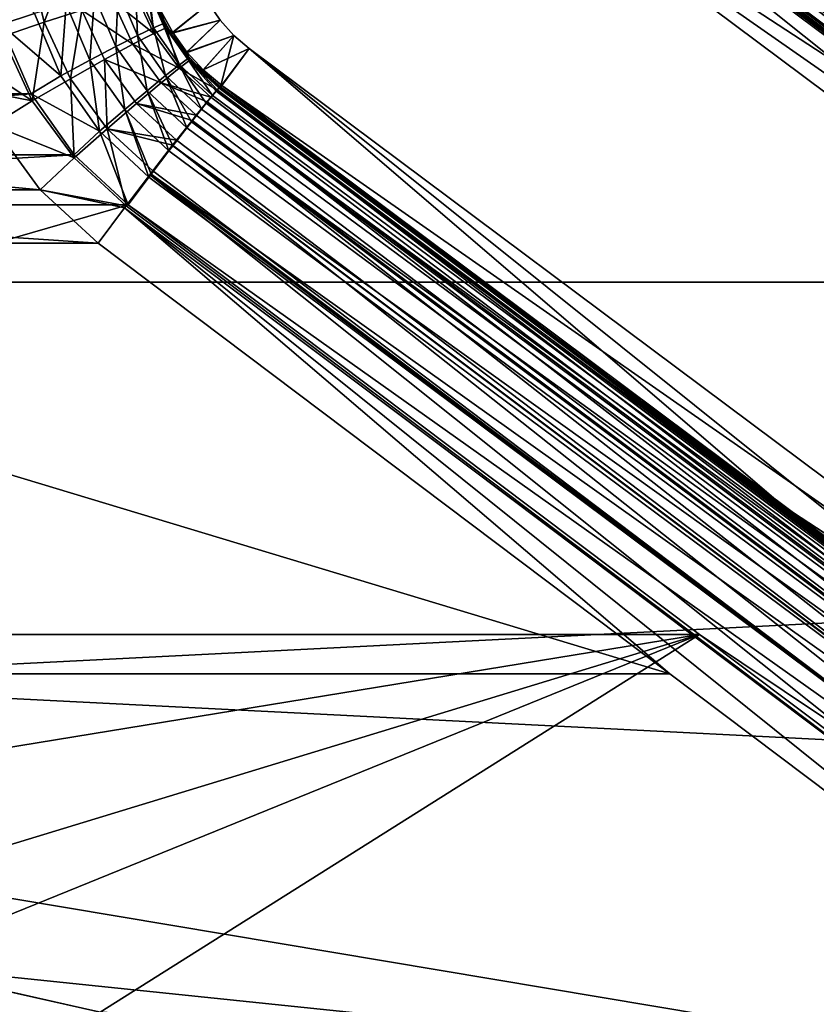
# Model space of a CAD drawing. Header units: metres. Extents: x -109 to 109, y -63 to 140.
# Tile 287 of 480: x 3 to 11, y 44 to 54. Entities that reach past the tile are written whole.
import ezdxf

# ---------------------------------------------------------------- set-up
doc = ezdxf.new("R2010")
doc.units = ezdxf.units.M
doc.layers.add('solid_502308_SW0001', color=7, linetype='CONTINUOUS')

msp = doc.modelspace()

# ---------------------------------------------------------------- linework, layer by layer
at = {"layer": 'solid_502308_SW0001'}
for points in [[(-76.5, 51.408573, 18.0905), (76.5, 51.408573, 18.0905), (70.599335, 58.754673, 17.727995)], [(-70.599335, 58.754673, 17.727995), (-76.5, 51.408573, 18.0905), (70.599335, 58.754673, 17.727995)], [(-76.5, 51.408573, -18.0905), (-70.59935, 58.754658, -17.727995), (76.5, 51.408573, -18.0905)], [(-70.59935, 58.754658, -17.727995), (70.599335, 58.754677, -17.727993), (76.5, 51.408573, -18.0905)], [(19.789139, 49.381016, 14.702817), (8.582891, 57.786213, 14.330325), (8.853182, 58.150112, 14.359351)], [(14.453275, 53.944729, 14.585856), (8.853182, 58.150112, 14.359351), (56.696327, 53.967594, 14.584815)], [(14.453275, 53.944729, 14.585856), (19.789139, 49.381016, 14.702817), (8.853182, 58.150112, 14.359351)], [(19.538076, 49.040375, 14.566812), (8.329285, 57.437561, 14.201545), (8.582891, 57.786213, 14.330325)], [(14.164837, 53.533112, -14.604239), (8.564799, 57.730358, -14.385128), (8.362655, 57.457596, -14.362996)], [(14.164837, 53.533112, -14.604239), (56.299866, 57.472225, -14.400631), (8.564799, 57.730358, -14.385128)], [(19.789139, 49.381016, 14.702817), (19.538076, 49.040375, 14.566812), (8.582891, 57.786213, 14.330325)], [(19.312433, 48.731293, 14.340716), (8.10117, 57.117279, 13.978449), (8.325499, 57.432304, 14.19877)], [(19.312433, 48.731293, 14.340716), (8.325499, 57.432304, 14.19877), (8.329285, 57.437561, 14.201545)], [(19.538076, 49.040375, 14.566812), (19.312433, 48.731293, 14.340716), (8.329285, 57.437561, 14.201545)], [(8.362655, 57.457596, -14.362996), (8.330672, 57.414001, -14.352202), (19.534643, 49.022923, -14.711418)], [(8.362655, 57.457596, -14.362996), (19.534643, 49.022923, -14.711418), (19.764906, 49.332787, -14.753291)], [(14.164837, 53.533112, -14.604239), (8.362655, 57.457596, -14.362996), (19.764906, 49.332787, -14.753291)], [(8.330672, 57.414001, -14.352202), (8.169797, 57.192661, -14.264157), (19.534643, 49.022923, -14.711418)], [(8.169797, 57.192661, -14.264157), (8.112776, 57.113289, -14.217761), (19.319811, 48.731102, -14.571862)], [(8.169797, 57.192661, -14.264157), (19.319811, 48.731102, -14.571862), (19.534643, 49.022923, -14.711418)], [(19.123381, 48.469009, 14.0357), (7.911457, 56.843437, 13.672818), (8.095629, 57.109394, 13.971393)], [(8.112776, 57.113289, -14.217761), (7.997506, 56.951, -14.093657), (19.319811, 48.731102, -14.571862)], [(19.123381, 48.469009, 14.0357), (8.095629, 57.109394, 13.971393), (8.10117, 57.117279, 13.978449)], [(19.312433, 48.731293, 14.340716), (19.123381, 48.469009, 14.0357), (8.10117, 57.117279, 13.978449)], [(7.997506, 56.951, -14.093657), (7.926216, 56.849068, -13.991126), (19.134809, 48.476875, -14.343977)], [(7.997506, 56.951, -14.093657), (19.134809, 48.476875, -14.343977), (19.319811, 48.731102, -14.571862)], [(7.926216, 56.849068, -13.991126), (7.854754, 56.745193, -13.860374), (19.134809, 48.476875, -14.343977)], [(18.980259, 48.266487, 13.666827), (7.769842, 56.630028, 13.300267), (7.905282, 56.834347, 13.660063)], [(18.980259, 48.266487, 13.666827), (7.905282, 56.834347, 13.660063), (7.911457, 56.843437, 13.672818)], [(19.123381, 48.469009, 14.0357), (18.980259, 48.266487, 13.666827), (7.911457, 56.843437, 13.672818)], [(7.854754, 56.745193, -13.860374), (7.783926, 56.639652, -13.688007), (18.992033, 48.277287, -14.043034)], [(7.854754, 56.745193, -13.860374), (18.992033, 48.277287, -14.043034), (19.134809, 48.476875, -14.343977)], [(18.890129, 48.133732, 13.252317), (7.683551, 56.487968, 12.879834), (7.764394, 56.621513, 13.281034)], [(7.748973, 56.585964, -13.576454), (7.69577, 56.499565, -13.32942), (18.901052, 48.145702, -13.689201)], [(7.783926, 56.639652, -13.688007), (7.748973, 56.585964, -13.576454), (18.992033, 48.277287, -14.043034)], [(7.748973, 56.585964, -13.576454), (18.901052, 48.145702, -13.689201), (18.992033, 48.277287, -14.043034)], [(18.890129, 48.133732, 13.252317), (7.764394, 56.621513, 13.281034), (7.769842, 56.630028, 13.300267)], [(18.980259, 48.266487, 13.666827), (18.890129, 48.133732, 13.252317), (7.769842, 56.630028, 13.300267)], [(7.680307, 56.482018, 12.85409), (13.257396, 52.2523, 12.657722), (7.657262, 56.424324, 12.433014)], [(7.68567, 56.481598, -13.25668), (7.66786, 56.438515, -12.940222), (13.267894, 52.266266, -13.158028)], [(7.683551, 56.487968, 12.879834), (18.857655, 48.077141, 12.812648), (7.680307, 56.482018, 12.85409)], [(7.680307, 56.482018, 12.85409), (18.857655, 48.077141, 12.812648), (13.257396, 52.2523, 12.657722)], [(18.890129, 48.133732, 13.252317), (18.857655, 48.077141, 12.812648), (7.683551, 56.487968, 12.879834)], [(7.69577, 56.499565, -13.32942), (7.68567, 56.481598, -13.25668), (18.901052, 48.145702, -13.689201)], [(7.68567, 56.481598, -13.25668), (13.267894, 52.266266, -13.158028), (18.867966, 48.09095, -13.306192)], [(7.68567, 56.481598, -13.25668), (18.867966, 48.09095, -13.306192), (18.901052, 48.145702, -13.689201)], [(7.66786, 56.438515, -12.940222), (7.397487, 56.076443), (18.589947, 47.718636)], [(7.397487, 56.076443), (7.657262, 56.424324, 12.433014), (13.257396, 52.2523, 12.657722)], [(13.267894, 52.266266, -13.158028), (7.66786, 56.438515, -12.940222), (18.589947, 47.718636)], [(7.397487, 56.076443), (18.857655, 48.077141, 12.812648), (18.589947, 47.718636)], [(7.397487, 56.076443), (13.257396, 52.2523, 12.657722), (18.857655, 48.077141, 12.812648)], [(3.521867, 54.010803, -14.544238), (3.058606, 54.620502, -14.554213), (3.201521, 53.904427, -14.587686)], [(3.21188, 53.790867, 14.541221), (3.048415, 54.458591, 14.510328), (3.474437, 54.513046, 14.354293)], [(3.21188, 53.790867, 14.541221), (3.474437, 54.513046, 14.354293), (3.617764, 53.927372, 14.381738)], [(3.617764, 53.927372, 14.381738), (3.474437, 54.513046, 14.354293), (3.854899, 54.556515, 14.104962)], [(3.617764, 53.927372, 14.381738), (3.854899, 54.556515, 14.104962), (3.980233, 54.044449, 14.129312)], [(4.502038, 54.276409, -13.69353), (4.333084, 54.237362, -13.98863), (4.519812, 53.799843, -14.009109)], [(4.603146, 54.292976, -13.366945), (4.502038, 54.276409, -13.69353), (4.674207, 53.873569, -13.712665)], [(4.674207, 53.873569, -13.712665), (4.502038, 54.276409, -13.69353), (4.519812, 53.799843, -14.009109)], [(4.766597, 53.911285, -13.385258), (4.645193, 54.244087, -13.144969), (4.603146, 54.292976, -13.366945)], [(4.766597, 53.911285, -13.385258), (4.603146, 54.292976, -13.366945), (4.674207, 53.873569, -13.712665)], [(4.333084, 54.237362, -13.98863), (4.10508, 54.17786, -14.23688), (4.311452, 53.693947, -14.259157)], [(4.280381, 54.135948, 13.797122), (4.502539, 54.19709, 13.402511), (4.678481, 53.819363, 13.420853)], [(4.519812, 53.799843, -14.009109), (4.333084, 54.237362, -13.98863), (4.311452, 53.693947, -14.259157)], [(4.678481, 53.819363, 13.420853), (4.502539, 54.19709, 13.402511), (4.635136, 54.224613, 12.966082)], [(4.799432, 53.87299, 12.98347), (4.635136, 54.224613, 12.966082), (4.748703, 54.032841, 12.688012)], [(4.678481, 53.819363, 13.420853), (4.635136, 54.224613, 12.966082), (4.799432, 53.87299, 12.98347)], [(4.766597, 53.911285, -13.385258), (4.734039, 54.025135, -13.162059), (4.645193, 54.244087, -13.144969)], [(3.829898, 54.101006, -14.425354), (3.521867, 54.010803, -14.544238), (3.77848, 53.409084, -14.571075)], [(4.059977, 53.561394, -14.449788), (3.829898, 54.101006, -14.425354), (3.77848, 53.409084, -14.571075)], [(4.10508, 54.17786, -14.23688), (3.829898, 54.101006, -14.425354), (4.059977, 53.561394, -14.449788)], [(3.980233, 54.044449, 14.129312), (4.280381, 54.135948, 13.797122), (4.475863, 53.715412, 13.817021)], [(4.311452, 53.693947, -14.259157), (4.10508, 54.17786, -14.23688), (4.059977, 53.561394, -14.449788)], [(4.475863, 53.715412, 13.817021), (4.280381, 54.135948, 13.797122), (4.678481, 53.819363, 13.420853)], [(4.734039, 54.025135, -13.162059), (4.848529, 53.818665, -13.177606), (5.210937, 54.107544)], [(5.210937, 54.107544), (4.862113, 53.828033, 12.7054), (4.748703, 54.032841, 12.688012)], [(4.848529, 53.818665, -13.177606), (5.321903, 53.946075), (5.210937, 54.107544)], [(5.210937, 54.107544), (5.321903, 53.946075), (4.862113, 53.828033, 12.7054)], [(3.77848, 53.409084, -14.571075), (3.521867, 54.010803, -14.544238), (3.201521, 53.904427, -14.587686)], [(3.871524, 53.38081, 14.406211), (3.617764, 53.927372, 14.381738), (3.980233, 54.044449, 14.129312)], [(3.871524, 53.38081, 14.406211), (3.980233, 54.044449, 14.129312), (4.202114, 53.566639, 14.151291)], [(4.202114, 53.566639, 14.151291), (3.980233, 54.044449, 14.129312), (4.475863, 53.715412, 13.817021)], [(4.766597, 53.911285, -13.385258), (4.848529, 53.818665, -13.177606), (4.734039, 54.025135, -13.162059)], [(4.799432, 53.87299, 12.98347), (4.748703, 54.032841, 12.688012), (4.862113, 53.828033, 12.7054)], [(-3.489862, 53.234451, -14.617156), (3.489862, 53.234451, -14.617156), (3.201521, 53.904427, -14.587686)], [(3.77848, 53.409084, -14.571075), (3.201521, 53.904427, -14.587686), (3.489862, 53.234451, -14.617156)], [(3.501326, 53.167667, 14.568474), (3.21188, 53.790867, 14.541221), (3.617764, 53.927372, 14.381738)], [(3.501326, 53.167667, 14.568474), (3.617764, 53.927372, 14.381738), (3.871524, 53.38081, 14.406211)], [(4.766597, 53.911285, -13.385258), (4.674207, 53.873569, -13.712665), (4.926532, 53.514935, -13.729429)], [(5.006206, 53.571453, -13.401386), (4.848529, 53.818665, -13.177606), (4.766597, 53.911285, -13.385258)], [(5.006206, 53.571453, -13.401386), (4.766597, 53.911285, -13.385258), (4.926532, 53.514935, -13.729429)], [(4.848529, 53.818665, -13.177606), (4.98698, 53.627586, -13.191526), (5.321903, 53.946075)], [(5.321903, 53.946075), (4.999265, 53.638523, 12.72087), (4.862113, 53.828033, 12.7054)], [(4.98698, 53.627586, -13.191526), (5.453389, 53.800037), (5.321903, 53.946075)], [(5.321903, 53.946075), (5.453389, 53.800037), (4.999265, 53.638523, 12.72087)], [(4.519812, 53.799843, -14.009109), (4.311452, 53.693947, -14.259157), (4.613746, 53.263191, -14.278346)], [(4.475863, 53.715412, 13.817021), (4.678481, 53.819363, 13.420853), (4.924298, 53.4832, 13.43705)], [(4.674207, 53.873569, -13.712665), (4.519812, 53.799843, -14.009109), (4.793401, 53.410362, -14.026912)], [(4.793401, 53.410362, -14.026912), (4.519812, 53.799843, -14.009109), (4.613746, 53.263191, -14.278346)], [(4.926532, 53.514935, -13.729429), (4.674207, 53.873569, -13.712665), (4.793401, 53.410362, -14.026912)], [(4.924298, 53.4832, 13.43705), (4.678481, 53.819363, 13.420853), (4.799432, 53.87299, 12.98347)], [(4.799432, 53.87299, 12.98347), (4.862113, 53.828033, 12.7054), (4.999265, 53.638523, 12.72087)], [(5.028962, 53.560089, 12.998938), (4.799432, 53.87299, 12.98347), (4.999265, 53.638523, 12.72087)], [(4.924298, 53.4832, 13.43705), (4.799432, 53.87299, 12.98347), (5.028962, 53.560089, 12.998938)], [(5.006206, 53.571453, -13.401386), (4.98698, 53.627586, -13.191526), (4.848529, 53.818665, -13.177606)], [(4.98698, 53.627586, -13.191526), (5.147227, 53.454754, -13.203749), (5.453389, 53.800037)], [(5.453389, 53.800037), (5.158091, 53.467041, 12.734366), (4.999265, 53.638523, 12.72087)], [(5.147227, 53.454754, -13.203749), (5.326417, 53.302944, -13.214166), (5.453389, 53.800037)], [(5.453389, 53.800037), (5.602513, 53.67268), (5.158091, 53.467041, 12.734366)], [(5.326417, 53.302944, -13.214166), (5.602513, 53.67268), (5.453389, 53.800037)], [(2.787505, 53.639751, 14.599542), (3.21188, 53.790867, 14.541221), (3.501326, 53.167667, 14.568474)], [(4.202114, 53.566639, 14.151291), (4.475863, 53.715412, 13.817021), (4.749003, 53.341118, 13.834408)], [(4.749003, 53.341118, 13.834408), (4.475863, 53.715412, 13.817021), (4.924298, 53.4832, 13.43705)], [(2.935482, 53.277378, 14.615321), (2.787505, 53.639751, 14.599542), (3.501326, 53.167667, 14.568474)], [(4.311452, 53.693947, -14.259157), (4.059977, 53.561394, -14.449788), (4.396921, 53.081081, -14.470638)], [(4.613746, 53.263191, -14.278346), (4.311452, 53.693947, -14.259157), (4.396921, 53.081081, -14.470638)], [(5.006206, 53.571453, -13.401386), (5.147227, 53.454754, -13.203749), (4.98698, 53.627586, -13.191526)], [(5.028962, 53.560089, 12.998938), (4.999265, 53.638523, 12.72087), (5.158091, 53.467041, 12.734366)], [(5.602513, 53.67268), (5.336202, 53.316048, 12.745837), (5.158091, 53.467041, 12.734366)], [(10.861064, 49.1646, -13.338717), (5.602513, 53.67268), (5.326417, 53.302944, -13.214166)], [(16.79541, 45.314548), (5.336202, 53.316048, 12.745837), (5.602513, 53.67268)], [(16.403631, 45.023323, -13.394836), (16.79541, 45.314548), (5.602513, 53.67268)], [(10.861064, 49.1646, -13.338717), (16.403631, 45.023323, -13.394836), (5.602513, 53.67268)], [(4.059977, 53.561394, -14.449788), (3.77848, 53.409084, -14.571075), (4.154216, 52.873508, -14.593778)], [(4.226155, 52.894245, 14.427083), (3.871524, 53.38081, 14.406211), (4.202114, 53.566639, 14.151291)], [(4.396921, 53.081081, -14.470638), (4.059977, 53.561394, -14.449788), (4.154216, 52.873508, -14.593778)], [(4.512168, 53.141323, 14.170262), (4.202114, 53.566639, 14.151291), (4.749003, 53.341118, 13.834408)], [(4.226155, 52.894245, 14.427083), (4.202114, 53.566639, 14.151291), (4.512168, 53.141323, 14.170262)], [(4.926532, 53.514935, -13.729429), (4.793401, 53.410362, -14.026912), (5.140988, 53.086784, -14.041334)], [(4.924298, 53.4832, 13.43705), (5.028962, 53.560089, 12.998938), (5.291926, 53.272976, 13.170929)], [(5.006206, 53.571453, -13.401386), (4.926532, 53.514935, -13.729429), (5.246988, 53.217052, -13.743091)], [(5.187523, 53.144665, -13.928489), (4.926532, 53.514935, -13.729429), (5.140988, 53.086784, -14.041334)], [(5.187523, 53.144665, -13.928489), (5.246988, 53.217052, -13.743091), (4.926532, 53.514935, -13.729429)], [(5.310421, 53.289249, -13.414581), (5.147227, 53.454754, -13.203749), (5.006206, 53.571453, -13.401386)], [(5.283709, 53.260059, -13.584559), (5.006206, 53.571453, -13.401386), (5.246988, 53.217052, -13.743091)], [(5.283709, 53.260059, -13.584559), (5.310421, 53.289249, -13.414581), (5.006206, 53.571453, -13.401386)], [(5.028962, 53.560089, 12.998938), (5.158091, 53.467041, 12.734366), (5.315011, 53.297935, 13.011889)], [(5.028962, 53.560089, 12.998938), (5.315011, 53.297935, 13.011889), (5.291926, 53.272976, 13.170929)], [(4.749003, 53.341118, 13.834408), (4.924298, 53.4832, 13.43705), (5.230735, 53.201485, 13.450528)], [(4.924298, 53.4832, 13.43705), (5.291926, 53.272976, 13.170929), (5.230735, 53.201485, 13.450528)], [(5.310421, 53.289249, -13.414581), (5.326417, 53.302944, -13.214166), (5.147227, 53.454754, -13.203749)], [(5.315011, 53.297935, 13.011889), (5.158091, 53.467041, 12.734366), (5.336202, 53.316048, 12.745837)], [(4.154216, 52.873508, -14.593778), (3.77848, 53.409084, -14.571075), (3.489862, 53.234451, -14.617156)], [(3.90586, 52.612831, 14.59146), (3.501326, 53.167667, 14.568474), (3.871524, 53.38081, 14.406211)], [(3.90586, 52.612831, 14.59146), (3.871524, 53.38081, 14.406211), (4.226155, 52.894245, 14.427083)], [(4.512168, 53.141323, 14.170262), (4.749003, 53.341118, 13.834408), (5.089517, 53.027424, 13.848737)], [(4.793401, 53.410362, -14.026912), (4.613746, 53.263191, -14.278346), (4.997941, 52.905228, -14.293781)], [(4.749003, 53.341118, 13.834408), (5.230735, 53.201485, 13.450528), (5.194717, 53.157871, 13.573198)], [(4.749003, 53.341118, 13.834408), (5.194717, 53.157871, 13.573198), (5.089517, 53.027424, 13.848737)], [(5.043883, 52.963985, -14.224423), (4.793401, 53.410362, -14.026912), (4.997941, 52.905228, -14.293781)], [(5.043883, 52.963985, -14.224423), (5.140988, 53.086784, -14.041334), (4.793401, 53.410362, -14.026912)], [(-3.90812, 52.643162, -14.64168), (3.90812, 52.643162, -14.64168), (3.489862, 53.234451, -14.617156)], [(-3.90812, 52.643162, -14.64168), (3.489862, 53.234451, -14.617156), (-3.489862, 53.234451, -14.617156)], [(3.118128, 52.931473, 14.629896), (2.935482, 53.277378, 14.615321), (3.501326, 53.167667, 14.568474)], [(4.154216, 52.873508, -14.593778), (3.489862, 53.234451, -14.617156), (3.90812, 52.643162, -14.64168)], [(4.613746, 53.263191, -14.278346), (4.396921, 53.081081, -14.470638), (4.825295, 52.681839, -14.487289)], [(4.861779, 52.729332, -14.453835), (4.613746, 53.263191, -14.278346), (4.825295, 52.681839, -14.487289)], [(4.861779, 52.729332, -14.453835), (4.997941, 52.905228, -14.293781), (4.613746, 53.263191, -14.278346)], [(5.230735, 53.201485, 13.450528), (5.291926, 53.272976, 13.170929), (16.285967, 44.859745, 13.755137)], [(16.365696, 44.974522, -13.771677), (5.283709, 53.260059, -13.584559), (5.246988, 53.217052, -13.743091)], [(5.283709, 53.260059, -13.584559), (16.403631, 45.023323, -13.394836), (5.310421, 53.289249, -13.414581)], [(16.365696, 44.974522, -13.771677), (16.403631, 45.023323, -13.394836), (5.283709, 53.260059, -13.584559)], [(5.291926, 53.272976, 13.170929), (5.315011, 53.297935, 13.011889), (16.379704, 44.983646, 13.346584)], [(5.291926, 53.272976, 13.170929), (16.379704, 44.983646, 13.346584), (16.285967, 44.859745, 13.755137)], [(5.310421, 53.289249, -13.414581), (10.861064, 49.1646, -13.338717), (5.326417, 53.302944, -13.214166)], [(5.310421, 53.289249, -13.414581), (16.403631, 45.023323, -13.394836), (10.861064, 49.1646, -13.338717)], [(5.315011, 53.297935, 13.011889), (5.336202, 53.316048, 12.745837), (16.379704, 44.983646, 13.346584)], [(16.79541, 45.314548), (10.874258, 49.175423, 12.864263), (5.336202, 53.316048, 12.745837)], [(16.379704, 44.983646, 13.346584), (5.336202, 53.316048, 12.745837), (10.874258, 49.175423, 12.864263)], [(3.118128, 52.931473, 14.629896), (3.501326, 53.167667, 14.568474), (3.90586, 52.612831, 14.59146)], [(4.226155, 52.894245, 14.427083), (4.512168, 53.141323, 14.170262), (4.898724, 52.784847, 14.185727)], [(4.512168, 53.141323, 14.170262), (5.089517, 53.027424, 13.848737), (5.048839, 52.976204, 13.93408)], [(4.512168, 53.141323, 14.170262), (5.048839, 52.976204, 13.93408), (4.898724, 52.784847, 14.185727)], [(5.089517, 53.027424, 13.848737), (5.194717, 53.157871, 13.573198), (16.141428, 44.667641, 14.120183)], [(16.272085, 44.851036, -14.120701), (5.187523, 53.144665, -13.928489), (5.140988, 53.086784, -14.041334)], [(16.365696, 44.974522, -13.771677), (5.246988, 53.217052, -13.743091), (5.187523, 53.144665, -13.928489)], [(16.272085, 44.851036, -14.120701), (16.365696, 44.974522, -13.771677), (5.187523, 53.144665, -13.928489)], [(5.194717, 53.157871, 13.573198), (5.230735, 53.201485, 13.450528), (16.285967, 44.859745, 13.755137)], [(5.194717, 53.157871, 13.573198), (16.285967, 44.859745, 13.755137), (16.141428, 44.667641, 14.120183)], [(4.396921, 53.081081, -14.470638), (4.154216, 52.873508, -14.593778), (4.632039, 52.428246, -14.611781)], [(4.652612, 52.455391, -14.602365), (4.396921, 53.081081, -14.470638), (4.632039, 52.428246, -14.611781)], [(4.652612, 52.455391, -14.602365), (4.825295, 52.681839, -14.487289), (4.396921, 53.081081, -14.470638)], [(16.272085, 44.851036, -14.120701), (5.140988, 53.086784, -14.041334), (5.043883, 52.963985, -14.224423)], [(4.898724, 52.784847, 14.185727), (5.048839, 52.976204, 13.93408), (15.952972, 44.416519, 14.424286)], [(16.128868, 44.660862, -14.419286), (5.043883, 52.963985, -14.224423), (4.997941, 52.905228, -14.293781)], [(16.128868, 44.660862, -14.419286), (16.272085, 44.851036, -14.120701), (5.043883, 52.963985, -14.224423)], [(5.048839, 52.976204, 13.93408), (5.089517, 53.027424, 13.848737), (16.141428, 44.667641, 14.120183)], [(5.048839, 52.976204, 13.93408), (16.141428, 44.667641, 14.120183), (15.952972, 44.416519, 14.424286)], [(-3.118128, 52.931473, 14.629896), (3.577624, 52.305126, 14.655075), (-3.577624, 52.305126, 14.655075)], [(-3.118128, 52.931473, 14.629896), (3.118128, 52.931473, 14.629896), (3.577624, 52.305126, 14.655075)], [(3.577624, 52.305126, 14.655075), (3.118128, 52.931473, 14.629896), (3.90586, 52.612831, 14.59146)], [(3.90586, 52.612831, 14.59146), (4.226155, 52.894245, 14.427083), (4.410269, 52.147732, 14.609798)], [(4.154216, 52.873508, -14.593778), (3.90812, 52.643162, -14.64168), (4.429477, 52.159313, -14.660713)], [(4.632039, 52.428246, -14.611781), (4.154216, 52.873508, -14.593778), (4.429477, 52.159313, -14.660713)], [(4.226155, 52.894245, 14.427083), (4.898724, 52.784847, 14.185727), (4.861028, 52.736351, 14.236928)], [(4.226155, 52.894245, 14.427083), (4.861028, 52.736351, 14.236928), (4.668312, 52.486412, 14.443908)], [(4.226155, 52.894245, 14.427083), (4.668312, 52.486412, 14.443908), (4.410269, 52.147732, 14.609798)], [(16.128868, 44.660862, -14.419286), (4.997941, 52.905228, -14.293781), (4.861779, 52.729332, -14.453835)], [(4.861028, 52.736351, 14.236928), (4.898724, 52.784847, 14.185727), (15.952972, 44.416519, 14.424286)], [(15.945326, 44.416336, -14.64808), (4.825295, 52.681839, -14.487289), (4.652612, 52.455391, -14.602365)], [(4.668312, 52.486412, 14.443908), (4.861028, 52.736351, 14.236928), (15.729599, 44.118385, 14.65292)], [(15.945326, 44.416336, -14.64808), (4.861779, 52.729332, -14.453835), (4.825295, 52.681839, -14.487289)], [(4.861028, 52.736351, 14.236928), (15.952972, 44.416519, 14.424286), (15.729599, 44.118385, 14.65292)], [(15.945326, 44.416336, -14.64808), (16.128868, 44.660862, -14.419286), (4.861779, 52.729332, -14.453835)], [(-4.429477, 52.159313, -14.660713), (4.429477, 52.159313, -14.660713), (3.90812, 52.643162, -14.64168)], [(-3.90812, 52.643162, -14.64168), (-4.429477, 52.159313, -14.660713), (3.90812, 52.643162, -14.64168)], [(3.577624, 52.305126, 14.655075), (3.90586, 52.612831, 14.59146), (4.410269, 52.147732, 14.609798)], [(4.410269, 52.147732, 14.609798), (4.668312, 52.486412, 14.443908), (4.639946, 52.449383, 14.467772)], [(4.639946, 52.449383, 14.467772), (4.668312, 52.486412, 14.443908), (15.729599, 44.118385, 14.65292)], [(4.410269, 52.147732, 14.609798), (4.639946, 52.449383, 14.467772), (15.481988, 43.787464, 14.795164)], [(15.733354, 44.133297, -14.792255), (4.632039, 52.428246, -14.611781), (4.429477, 52.159313, -14.660713)], [(15.733354, 44.133297, -14.792255), (4.652612, 52.455391, -14.602365), (4.632039, 52.428246, -14.611781)], [(4.639946, 52.449383, 14.467772), (15.729599, 44.118385, 14.65292), (15.481988, 43.787464, 14.795164)], [(15.733354, 44.133297, -14.792255), (15.945326, 44.416336, -14.64808), (4.652612, 52.455391, -14.602365)], [(-3.577624, 52.305126, 14.655075), (4.140282, 51.788261, 14.674678), (-4.140282, 51.788261, 14.674678)], [(-3.577624, 52.305126, 14.655075), (3.577624, 52.305126, 14.655075), (4.140282, 51.788261, 14.674678)], [(3.577624, 52.305126, 14.655075), (4.410269, 52.147732, 14.609798), (4.395741, 52.128567, 14.615961)], [(3.577624, 52.305126, 14.655075), (4.395741, 52.128567, 14.615961), (4.140282, 51.788261, 14.674678)], [(-9.964128, 47.996174, -14.786011), (9.964128, 47.996174, -14.786011), (4.429477, 52.159313, -14.660713)], [(-9.964128, 47.996174, -14.786011), (4.429477, 52.159313, -14.660713), (-4.429477, 52.159313, -14.660713)], [(9.677472, 47.61515, 14.794038), (4.140282, 51.788261, 14.674678), (4.395741, 52.128567, 14.615961)], [(4.395741, 52.128567, 14.615961), (4.410269, 52.147732, 14.609798), (15.481988, 43.787464, 14.795164)], [(4.395741, 52.128567, 14.615961), (15.481988, 43.787464, 14.795164), (15.221774, 43.439705, 14.844226)], [(9.677472, 47.61515, 14.794038), (4.395741, 52.128567, 14.615961), (15.221774, 43.439705, 14.844226)], [(9.964128, 47.996174, -14.786011), (15.733354, 44.133297, -14.792255), (4.429477, 52.159313, -14.660713)], [(-4.140282, 51.788261, 14.674678), (9.677472, 47.61515, 14.794038), (-9.677472, 47.61515, 14.794038)], [(-4.140282, 51.788261, 14.674678), (4.140282, 51.788261, 14.674678), (9.677472, 47.61515, 14.794038)], [(-76.5, 43.676754, 18.243267), (76.5, 43.676754, 18.243267), (76.5, 51.408573, 18.0905)], [(-76.5, 51.408573, 18.0905), (-76.5, 43.676754, 18.243267), (76.5, 51.408573, 18.0905)], [(-76.5, 51.408573, -18.0905), (76.5, 51.408573, -18.0905), (76.5, 43.676754, -18.243267)], [(-76.5, 43.676754, -18.243267), (-76.5, 51.408573, -18.0905), (76.5, 43.676754, -18.243267)], [(16.79541, 45.314548), (16.417694, 45.033775, 12.914039), (10.874258, 49.175423, 12.864263)], [(16.379704, 44.983646, 13.346584), (10.874258, 49.175423, 12.864263), (16.417694, 45.033775, 12.914039)], [(-15.506691, 43.830093, -14.842466), (0, 44.956623, -14.833999), (9.964128, 47.996174, -14.786011)], [(-15.506691, 43.830093, -14.842466), (9.964128, 47.996174, -14.786011), (-9.964128, 47.996174, -14.786011)], [(2.101227, 44.801338, -14.835465), (9.964128, 47.996174, -14.786011), (0, 44.956623, -14.833999)], [(4.15874, 44.33849, -14.839269), (9.964128, 47.996174, -14.786011), (2.101227, 44.801338, -14.835465)], [(4.15874, 44.33849, -14.839269), (15.506691, 43.830093, -14.842466), (9.964128, 47.996174, -14.786011)], [(9.964128, 47.996174, -14.786011), (15.506691, 43.830093, -14.842466), (15.733354, 44.133297, -14.792255)], [(-9.677472, 47.61515, 14.794038), (9.677472, 47.61515, 14.794038), (15.221774, 43.439705, 14.844226)], [(-9.677472, 47.61515, 14.794038), (15.221774, 43.439705, 14.844226), (2.086681, 44.803509, 14.835445)], [(2.101227, 44.801338, -14.835465), (1.806029, 44.291103, -14.779872), (3.582541, 43.939976, -14.783051)], [(2.086681, 44.803509, 14.835445), (3.581752, 43.936119, 14.782207), (1.806241, 44.291786, 14.780024)], [(2.086681, 44.803509, 14.835445), (15.221774, 43.439705, 14.844226), (4.147206, 44.341969, 14.839244)], [(2.086681, 44.803509, 14.835445), (4.147206, 44.341969, 14.839244), (3.581752, 43.936119, 14.782207)], [(4.15874, 44.33849, -14.839269), (2.101227, 44.801338, -14.835465), (3.582541, 43.939976, -14.783051)]]:
    msp.add_3dface(points, dxfattribs=at)

doc.saveas('drawing.dxf')
